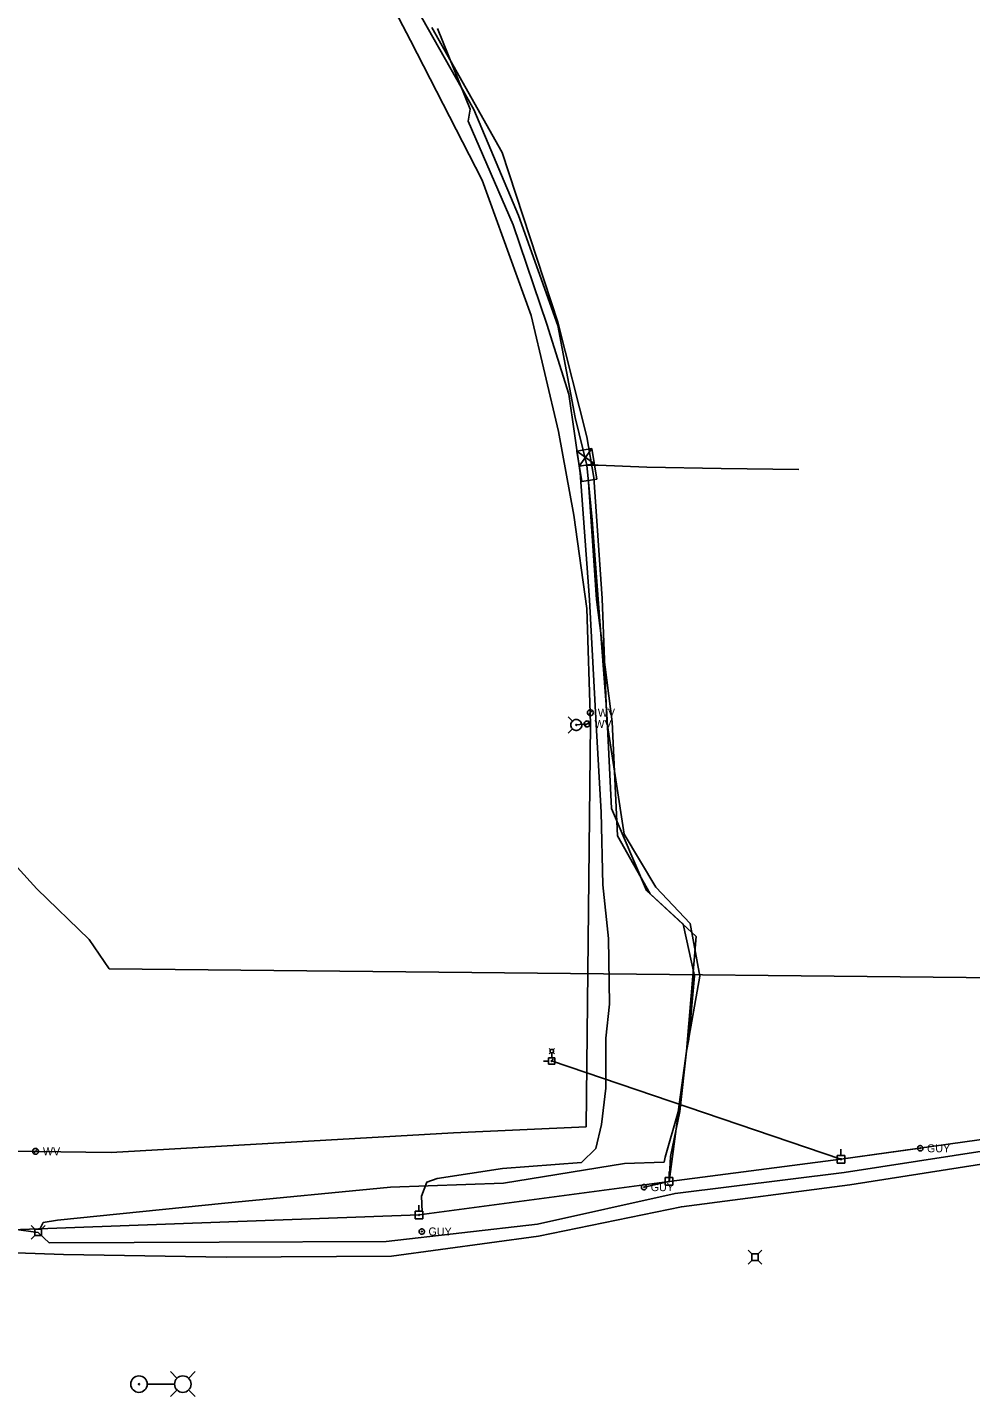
# Model space of a CAD drawing. Extents: x 596028 to 606371, y 330010 to 403088.
# Drawn here: x 603535 to 603989, y 376591 to 377250 of the extents above; entities that cross this region are included whole.
import ezdxf

# ---------------------------------------------------------------- set-up
doc = ezdxf.new("R2010")
doc.units = 0
for name, color, linetype in [('E_LTG', 7, 'Continuous'), ('E_SIG', 7, 'Continuous'), ('E_UTL_E', 7, 'Continuous'), ('E_UTL_E_UG', 7, 'Continuous'), ('E_UTL_EGuyWire', 7, 'Continuous'), ('E_UTL_EPowerPole', 7, 'Continuous'), ('E_UTL_FO_UG_MWFN', 7, 'Continuous'), ('E_UTL_G_UG', 7, 'Continuous'), ('E_UTL_Overhead', 7, 'Continuous'), ('E_UTL_T', 7, 'Continuous'), ('E_UTL_T_UG', 7, 'Continuous'), ('E_UTL_TV_UG', 7, 'Continuous'), ('E_UTL_W', 7, 'Continuous'), ('E_UTL_W_UG', 7, 'Continuous'), ('E_UTL_WHydrant', 7, 'Continuous')]:
    doc.layers.add(name, color=color, linetype=linetype)

# ---------------------------------------------------------------- blocks, each defined once
blk = doc.blocks.new('LPM')
at = {"layer": 'E_LTG'}
for p, q in [((100, 0), (24, 0)), ((108, 16), (89, 35)), ((140, 16), (159, 35)), ((108, -16), (89, -35)), ((140, -16), (159, -35))]:
    blk.add_line(p, q, dxfattribs=at)
for centre, radius in [((0, 0), 23.2), ((0, 0), 1.78), ((124, 0), 23.2)]:
    blk.add_circle(centre, radius, dxfattribs=at)
blk = doc.blocks.new('_U266')
at = {"layer": 'E_LTG', "xscale": 5.192557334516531e-11, "yscale": 5.192557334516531e-11}
blk.add_blockref('LPM', (0, 0), dxfattribs=at)
blk = doc.blocks.new('_U267')
at = {"layer": 'E_LTG', "xscale": 0.00519255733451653, "yscale": 0.00519255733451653}
blk.add_blockref('LPM', (0, 0), dxfattribs=at)

msp = doc.modelspace()

# ---------------------------------------------------------------- linework, layer by layer
at = {"layer": 'E_LTG'}
for points in [[(603787.05, 376757.99), (603786.35, 376758.68)], [(603787.05, 376756.79), (603786.35, 376756.09)], [(603787.65, 376758.24), (603787.49, 376758.23), (603787.33, 376758.18), (603787.19, 376758.11), (603787.06, 376758.01), (603786.95, 376757.88), (603786.87, 376757.74), (603786.82, 376757.59), (603786.8, 376757.43), (603786.8, 376757.27), (603786.84, 376757.11), (603786.91, 376756.96), (603787, 376756.83), (603787.12, 376756.72), (603787.26, 376756.63), (603787.41, 376756.57), (603787.57, 376756.54), (603787.73, 376756.54), (603787.89, 376756.57), (603788.04, 376756.63), (603788.18, 376756.72), (603788.29, 376756.83), (603788.39, 376756.96), (603788.46, 376757.11), (603788.49, 376757.27), (603788.5, 376757.43), (603788.48, 376757.59), (603788.43, 376757.74), (603788.35, 376757.88), (603788.24, 376758.01), (603788.11, 376758.11), (603787.97, 376758.18), (603787.81, 376758.23), (603787.65, 376758.24)], [(603787.65, 376756.52), (603787.65, 376754.16)], [(603788.25, 376757.99), (603788.95, 376758.68)], [(603788.25, 376756.79), (603788.95, 376756.09)], [(603607.39, 376599.99), (603604.16, 376603.22)], [(603612.93, 376599.99), (603616.16, 376603.22)], [(603606.13, 376597.22), (603593.08, 376597.22)], [(603607.39, 376594.45), (603604.16, 376591.22)], [(603612.93, 376594.45), (603616.16, 376591.22)]]:
    msp.add_lwpolyline(points, dxfattribs=at)
for centre, radius in [((603589.06, 376597.22), 3.96), ((603610.16, 376597.22), 3.96), ((603589.06, 376597.22), 0.303)]:
    msp.add_circle(centre, radius, dxfattribs=at)
at = {"layer": 'E_SIG'}
for points in [[(603799.65, 377045.97), (603806.98, 377047.17)], [(603806.98, 377047.17), (603800.85, 377038.64)], [(603806.98, 377047.17), (603809.38, 377032.52)], [(603802.05, 377031.31), (603799.65, 377045.97)], [(603808.18, 377039.84), (603799.65, 377045.97)], [(603800.85, 377038.64), (603808.18, 377039.84)], [(603804.51, 377039.24), (603804.51, 377039.24)], [(603809.38, 377032.52), (603802.05, 377031.31)]]:
    msp.add_lwpolyline(points, dxfattribs=at)
at = {"layer": 'E_UTL_E'}
for points in [[(603883.86, 376659.85), (603882.1, 376661.6)], [(603886.95, 376659.85), (603883.86, 376659.85)], [(603883.86, 376659.85), (603883.86, 376656.76)], [(603886.95, 376659.85), (603888.7, 376661.6)], [(603886.95, 376656.76), (603886.95, 376659.85)], [(603883.86, 376656.76), (603882.1, 376655)], [(603883.86, 376656.76), (603886.95, 376656.76)], [(603886.95, 376656.76), (603888.7, 376655)]]:
    msp.add_lwpolyline(points, dxfattribs=at)
at = {"layer": 'E_UTL_E_UG'}
for points in [[(603844.12, 376694.7), (603852.53, 376757.42), (603857.1, 376812.49), (603833.29, 376834.62), (603816.32, 376874.08), (603814.1, 376919.74), (603807.1, 377012.96), (603804.51, 377039.24), (603798.9, 377062.04), (603790.53, 377106.42), (603771.64, 377159.19), (603750.13, 377210.28), (603722.2, 377259.49)], [(603804.51, 377039.24), (603810.02, 377039.11), (603833.45, 377038.29), (603869.07, 377037.66), (603906.43, 377037.18)]]:
    msp.add_lwpolyline(points, dxfattribs=at)
at = {"layer": 'E_UTL_EGuyWire'}
for p, q in [((603964.93, 376710.65), (603926.75, 376705.4)), ((603832.03, 376691.98), (603844.12, 376694.7))]:
    msp.add_line(p, q, dxfattribs=at)
for points in [[(603966.21, 376710.65), (603966.19, 376710.89), (603966.12, 376711.13), (603966.01, 376711.34), (603965.86, 376711.53), (603965.68, 376711.69), (603965.46, 376711.82), (603965.23, 376711.9), (603964.99, 376711.93), (603964.75, 376711.92), (603964.51, 376711.86), (603964.29, 376711.76), (603964.09, 376711.62), (603963.92, 376711.44), (603963.79, 376711.24), (603963.7, 376711.01), (603963.65, 376710.77), (603963.65, 376710.53), (603963.7, 376710.29), (603963.79, 376710.06), (603963.92, 376709.86), (603964.09, 376709.68), (603964.29, 376709.54), (603964.51, 376709.44), (603964.75, 376709.38), (603964.99, 376709.37), (603965.23, 376709.4), (603965.46, 376709.48), (603965.68, 376709.6), (603965.86, 376709.76), (603966.01, 376709.95), (603966.12, 376710.17), (603966.19, 376710.41), (603966.21, 376710.65)], [(603965.09, 376710.65), (603965.09, 376710.68), (603965.08, 376710.71), (603965.07, 376710.74), (603965.05, 376710.76), (603965.02, 376710.78), (603965, 376710.79), (603964.97, 376710.8), (603964.94, 376710.81), (603964.91, 376710.81), (603964.88, 376710.8), (603964.85, 376710.79), (603964.83, 376710.77), (603964.8, 376710.75), (603964.79, 376710.72), (603964.78, 376710.69), (603964.77, 376710.66), (603964.77, 376710.63), (603964.78, 376710.6), (603964.79, 376710.58), (603964.8, 376710.55), (603964.83, 376710.53), (603964.85, 376710.51), (603964.88, 376710.5), (603964.91, 376710.49), (603964.94, 376710.49), (603964.97, 376710.49), (603965, 376710.5), (603965.02, 376710.52), (603965.05, 376710.54), (603965.07, 376710.56), (603965.08, 376710.59), (603965.09, 376710.62), (603965.09, 376710.65)], [(603833.31, 376691.98), (603833.29, 376692.22), (603833.22, 376692.46), (603833.11, 376692.67), (603832.96, 376692.86), (603832.77, 376693.02), (603832.56, 376693.15), (603832.33, 376693.23), (603832.09, 376693.26), (603831.85, 376693.25), (603831.61, 376693.19), (603831.39, 376693.09), (603831.19, 376692.95), (603831.02, 376692.77), (603830.89, 376692.57), (603830.8, 376692.34), (603830.75, 376692.1), (603830.75, 376691.86), (603830.8, 376691.62), (603830.89, 376691.39), (603831.02, 376691.19), (603831.19, 376691.01), (603831.39, 376690.87), (603831.61, 376690.77), (603831.85, 376690.71), (603832.09, 376690.7), (603832.33, 376690.73), (603832.56, 376690.81), (603832.77, 376690.93), (603832.96, 376691.09), (603833.11, 376691.28), (603833.22, 376691.5), (603833.29, 376691.74), (603833.31, 376691.98)], [(603832.19, 376691.98), (603832.19, 376692.01), (603832.18, 376692.04), (603832.16, 376692.07), (603832.15, 376692.09), (603832.12, 376692.11), (603832.1, 376692.12), (603832.07, 376692.13), (603832.04, 376692.14), (603832.01, 376692.14), (603831.98, 376692.13), (603831.95, 376692.12), (603831.92, 376692.1), (603831.9, 376692.08), (603831.89, 376692.05), (603831.88, 376692.02), (603831.87, 376691.99), (603831.87, 376691.96), (603831.88, 376691.93), (603831.89, 376691.91), (603831.9, 376691.88), (603831.92, 376691.86), (603831.95, 376691.84), (603831.98, 376691.83), (603832.01, 376691.82), (603832.04, 376691.82), (603832.07, 376691.82), (603832.1, 376691.83), (603832.12, 376691.85), (603832.15, 376691.87), (603832.16, 376691.89), (603832.18, 376691.92), (603832.19, 376691.95), (603832.19, 376691.98)], [(603726.4, 376670.61), (603726.38, 376670.86), (603726.31, 376671.09), (603726.2, 376671.31), (603726.05, 376671.5), (603725.86, 376671.66), (603725.65, 376671.78), (603725.42, 376671.86), (603725.18, 376671.89), (603724.94, 376671.88), (603724.7, 376671.83), (603724.48, 376671.72), (603724.28, 376671.58), (603724.11, 376671.41), (603723.98, 376671.2), (603723.89, 376670.97), (603723.84, 376670.73), (603723.84, 376670.49), (603723.89, 376670.25), (603723.98, 376670.02), (603724.11, 376669.82), (603724.28, 376669.64), (603724.48, 376669.5), (603724.7, 376669.4), (603724.94, 376669.34), (603725.18, 376669.33), (603725.42, 376669.37), (603725.65, 376669.45), (603725.86, 376669.57), (603726.05, 376669.73), (603726.2, 376669.92), (603726.31, 376670.14), (603726.38, 376670.37), (603726.4, 376670.61)], [(603725.28, 376670.61), (603725.28, 376670.64), (603725.27, 376670.67), (603725.25, 376670.7), (603725.23, 376670.72), (603725.21, 376670.74), (603725.19, 376670.76), (603725.16, 376670.77), (603725.13, 376670.77), (603725.1, 376670.77), (603725.07, 376670.76), (603725.04, 376670.75), (603725.01, 376670.73), (603724.99, 376670.71), (603724.98, 376670.69), (603724.96, 376670.66), (603724.96, 376670.63), (603724.96, 376670.6), (603724.96, 376670.57), (603724.98, 376670.54), (603724.99, 376670.51), (603725.01, 376670.49), (603725.04, 376670.47), (603725.07, 376670.46), (603725.1, 376670.45), (603725.13, 376670.45), (603725.16, 376670.46), (603725.19, 376670.47), (603725.21, 376670.48), (603725.23, 376670.5), (603725.25, 376670.53), (603725.27, 376670.55), (603725.28, 376670.58), (603725.28, 376670.61)]]:
    msp.add_lwpolyline(points, dxfattribs=at)
at = {"layer": 'E_UTL_EPowerPole'}
for points in [[(603786.04, 376752.62), (603783.62, 376752.62)], [(603789.12, 376754.16), (603786.04, 376754.16)], [(603786.04, 376754.16), (603786.04, 376751.09)], [(603786.04, 376751.09), (603789.12, 376751.09)], [(603787.58, 376752.85), (603787.54, 376752.84), (603787.5, 376752.83), (603787.47, 376752.82), (603787.44, 376752.79), (603787.42, 376752.76), (603787.4, 376752.73), (603787.38, 376752.7), (603787.38, 376752.66), (603787.38, 376752.62), (603787.39, 376752.58), (603787.41, 376752.55), (603787.43, 376752.52), (603787.45, 376752.49), (603787.49, 376752.47), (603787.52, 376752.46), (603787.56, 376752.45), (603787.6, 376752.45), (603787.63, 376752.46), (603787.67, 376752.47), (603787.7, 376752.49), (603787.73, 376752.52), (603787.75, 376752.55), (603787.77, 376752.58), (603787.77, 376752.62), (603787.78, 376752.66), (603787.77, 376752.7), (603787.76, 376752.73), (603787.74, 376752.76), (603787.71, 376752.79), (603787.68, 376752.82), (603787.65, 376752.83), (603787.62, 376752.84), (603787.58, 376752.85)], [(603789.12, 376751.09), (603789.12, 376754.16)], [(603928.56, 376707.25), (603924.87, 376707.25)], [(603924.87, 376707.25), (603924.87, 376703.55)], [(603926.98, 376705.4), (603926.98, 376705.45), (603926.97, 376705.49), (603926.95, 376705.53), (603926.92, 376705.57), (603926.88, 376705.6), (603926.85, 376705.62), (603926.8, 376705.64), (603926.76, 376705.64), (603926.71, 376705.64), (603926.67, 376705.63), (603926.63, 376705.61), (603926.59, 376705.58), (603926.56, 376705.55), (603926.53, 376705.51), (603926.52, 376705.47), (603926.51, 376705.43), (603926.51, 376705.38), (603926.52, 376705.34), (603926.53, 376705.29), (603926.56, 376705.26), (603926.59, 376705.22), (603926.63, 376705.2), (603926.67, 376705.18), (603926.71, 376705.17), (603926.76, 376705.17), (603926.8, 376705.17), (603926.85, 376705.19), (603926.88, 376705.21), (603926.92, 376705.24), (603926.95, 376705.27), (603926.97, 376705.31), (603926.98, 376705.36), (603926.98, 376705.4)], [(603926.71, 376707.25), (603926.71, 376710.15)], [(603928.56, 376703.55), (603928.56, 376707.25)], [(603844.09, 376696.54), (603844.09, 376699.45)], [(603924.87, 376703.55), (603928.56, 376703.55)], [(603845.93, 376696.54), (603842.24, 376696.54)], [(603842.24, 376696.54), (603842.24, 376692.85)], [(603842.24, 376692.85), (603845.93, 376692.85)], [(603844.36, 376694.7), (603844.35, 376694.74), (603844.34, 376694.79), (603844.32, 376694.83), (603844.29, 376694.86), (603844.26, 376694.89), (603844.22, 376694.91), (603844.17, 376694.93), (603844.13, 376694.93), (603844.08, 376694.93), (603844.04, 376694.92), (603844, 376694.9), (603843.96, 376694.88), (603843.93, 376694.84), (603843.91, 376694.81), (603843.89, 376694.76), (603843.88, 376694.72), (603843.88, 376694.67), (603843.89, 376694.63), (603843.91, 376694.59), (603843.93, 376694.55), (603843.96, 376694.52), (603844, 376694.49), (603844.04, 376694.47), (603844.08, 376694.46), (603844.13, 376694.46), (603844.17, 376694.46), (603844.22, 376694.48), (603844.26, 376694.5), (603844.29, 376694.53), (603844.32, 376694.57), (603844.34, 376694.61), (603844.35, 376694.65), (603844.36, 376694.7)], [(603845.93, 376692.85), (603845.93, 376696.54)], [(603725.62, 376680.45), (603721.93, 376680.45)], [(603721.93, 376680.45), (603721.93, 376676.75)], [(603724.05, 376678.6), (603724.04, 376678.65), (603724.03, 376678.69), (603724.01, 376678.73), (603723.98, 376678.77), (603723.94, 376678.8), (603723.91, 376678.82), (603723.86, 376678.83), (603723.82, 376678.84), (603723.77, 376678.84), (603723.73, 376678.83), (603723.69, 376678.81), (603723.65, 376678.78), (603723.62, 376678.75), (603723.59, 376678.71), (603723.58, 376678.67), (603723.57, 376678.63), (603723.57, 376678.58), (603723.58, 376678.54), (603723.59, 376678.49), (603723.62, 376678.46), (603723.65, 376678.42), (603723.69, 376678.4), (603723.73, 376678.38), (603723.77, 376678.37), (603723.82, 376678.36), (603723.86, 376678.37), (603723.91, 376678.39), (603723.94, 376678.41), (603723.98, 376678.44), (603724.01, 376678.47), (603724.03, 376678.51), (603724.04, 376678.56), (603724.05, 376678.6)], [(603723.77, 376680.45), (603723.77, 376683.35)], [(603725.62, 376676.75), (603725.62, 376680.45)], [(603721.93, 376676.75), (603725.62, 376676.75)]]:
    msp.add_lwpolyline(points, dxfattribs=at)
at = {"layer": 'E_UTL_FO_UG_MWFN'}
msp.add_lwpolyline([(603725.3, 376680.09), (603725.04, 376687.6), (603727.52, 376694.43), (603732.59, 376696.07), (603763.92, 376701), (603801.92, 376703.88), (603808.79, 376710.6), (603811.53, 376722.16), (603813.68, 376739.63), (603813.66, 376763.58), (603815.46, 376780.03), (603814.87, 376811.58), (603812.19, 376837.43), (603811.38, 376872.28), (603808.94, 376914.54), (603805.72, 376974.43), (603801.38, 377035.47), (603795.85, 377073.39), (603785.26, 377107.01), (603769.11, 377154.8), (603747.48, 377204.69), (603748.34, 377210.38), (603732.75, 377249.25)], dxfattribs=at)
at = {"layer": 'E_UTL_G_UG'}
for points in [[(603293.98, 376870.32), (603375.46, 376870.54), (603445.52, 376869.75), (603471.5, 376869.45), (603509.54, 376869.24), (603514.61, 376863.16), (603539.98, 376835.48), (603565.12, 376811.04), (603574.72, 376796.9)], [(603574.72, 376796.9), (604177.23, 376790.85)]]:
    msp.add_lwpolyline(points, dxfattribs=at)
at = {"layer": 'E_UTL_Overhead'}
for points in [[(602062.17, 376753.86), (602210.14, 376749.24), (602326.52, 376742.37), (602555.59, 376726.58), (602725.85, 376710.71), (602926.61, 376694.43), (603097.25, 376656.83), (603302.19, 376662.3), (603380.19, 376665.28), (603484.01, 376669.76), (603723.81, 376678.6), (603844.12, 376694.7), (603926.75, 376705.4), (604096.46, 376729.09), (604125.7, 376732.7), (604019.36, 376849.1), (604024.4, 376887.33)], [(603787.58, 376752.65), (603926.75, 376705.4)]]:
    msp.add_lwpolyline(points, dxfattribs=at)
at = {"layer": 'E_UTL_T'}
for points in [[(603539.02, 376671.76), (603537.27, 376673.51)], [(603542.11, 376671.76), (603539.02, 376671.76)], [(603539.02, 376671.76), (603539.02, 376668.66)], [(603542.11, 376671.76), (603543.87, 376673.51)], [(603542.11, 376668.66), (603542.11, 376671.76)], [(603539.02, 376668.66), (603537.27, 376666.91)], [(603539.02, 376668.66), (603542.11, 376668.66)], [(603542.11, 376668.66), (603543.87, 376666.91)]]:
    msp.add_lwpolyline(points, dxfattribs=at)
at = {"layer": 'E_UTL_T_UG'}
for points in [[(603841.77, 376703.94), (603842.27, 376706.34), (603848.41, 376728.24), (603852.53, 376757.42), (603858.87, 376793.39), (603854.26, 376818.75), (603837.69, 376836.28), (603822.42, 376861.78), (603814.18, 376916.05), (603811.9, 376975.13), (603807.83, 377033.22), (603804.58, 377052.87), (603790.54, 377108.02), (603763.81, 377189.53), (603729.95, 377249.74)], [(603493.55, 376676.56), (603509.03, 376672.42), (603516.38, 376663.25), (603529.91, 376660.31), (603552.74, 376659.53), (603630.94, 376658.36), (603710.58, 376658.69), (603781.34, 376668.39), (603850.02, 376682.52), (603931, 376693.14), (604002.52, 376704.32), (604074.6, 376716.17), (604117.57, 376728.77), (604123.98, 376732.51), (604119.45, 376733.4), (604115.9, 376744.74), (604117.65, 376809.65), (604119.45, 376814.95), (604123.58, 376816.79), (604135.34, 376817.71), (604136.47, 376870.19)], [(603540.57, 376670.21), (603545.8, 376665.22), (603627.67, 376665.53), (603708.05, 376665.87), (603780.73, 376674.11), (603847, 376688.96), (603928.28, 376698.95), (603998.84, 376709.92), (604073.31, 376720.84), (604116.07, 376732.07), (604124.18, 376735.75)], [(603541.56, 376672.06), (603543.05, 376674.9), (603549.88, 376676.13), (603630.43, 376684.3), (603710.09, 376691.92), (603764.4, 376693.8), (603822.59, 376703.37), (603841.77, 376703.94)], [(603298.7, 376676.31), (603349.07, 376675.69), (603376.56, 376674.86), (603446.55, 376675.23), (603493.55, 376676.56), (603540.57, 376670.21)]]:
    msp.add_lwpolyline(points, dxfattribs=at)
at = {"layer": 'E_UTL_TV_UG'}
msp.add_lwpolyline([(603805.19, 377033.3), (603809.17, 376974.57), (603816.71, 376915.78), (603819.22, 376860.92), (603835.03, 376833.1), (603850.89, 376818.47), (603856.29, 376793.59), (603853.6, 376763.21), (603852.53, 376757.42), (603849.26, 376728.35), (603844.7, 376706.66), (603844.12, 376694.7)], dxfattribs=at)
at = {"layer": 'E_UTL_W'}
for points in [[(603807.65, 376920.14), (603807.63, 376920.41), (603807.55, 376920.67), (603807.43, 376920.91), (603807.26, 376921.13), (603807.05, 376921.3), (603806.82, 376921.44), (603806.56, 376921.53), (603806.29, 376921.57), (603806.02, 376921.55), (603805.76, 376921.49), (603805.51, 376921.38), (603805.29, 376921.22), (603805.1, 376921.02), (603804.96, 376920.8), (603804.86, 376920.55), (603804.81, 376920.28), (603804.81, 376920.01), (603804.86, 376919.74), (603804.96, 376919.49), (603805.1, 376919.26), (603805.29, 376919.07), (603805.51, 376918.91), (603805.76, 376918.8), (603806.02, 376918.73), (603806.29, 376918.72), (603806.56, 376918.76), (603806.82, 376918.85), (603807.05, 376918.98), (603807.26, 376919.16), (603807.43, 376919.37), (603807.55, 376919.61), (603807.63, 376919.87), (603807.65, 376920.14)], [(603805.22, 376919.14), (603807.23, 376921.15)], [(603806.03, 376914.73), (603806.01, 376915), (603805.93, 376915.26), (603805.81, 376915.5), (603805.64, 376915.71), (603805.43, 376915.89), (603805.2, 376916.02), (603804.94, 376916.11), (603804.67, 376916.15), (603804.4, 376916.14), (603804.14, 376916.07), (603803.89, 376915.96), (603803.67, 376915.8), (603803.48, 376915.61), (603803.34, 376915.38), (603803.24, 376915.13), (603803.19, 376914.86), (603803.19, 376914.59), (603803.24, 376914.32), (603803.34, 376914.07), (603803.48, 376913.84), (603803.67, 376913.65), (603803.89, 376913.49), (603804.14, 376913.38), (603804.4, 376913.31), (603804.67, 376913.3), (603804.94, 376913.34), (603805.2, 376913.43), (603805.43, 376913.56), (603805.64, 376913.74), (603805.81, 376913.95), (603805.93, 376914.2), (603806.01, 376914.46), (603806.03, 376914.73)], [(603803.6, 376913.72), (603805.61, 376915.73)], [(603540.72, 376709.18), (603540.7, 376709.45), (603540.62, 376709.71), (603540.5, 376709.95), (603540.33, 376710.17), (603540.12, 376710.34), (603539.89, 376710.48), (603539.63, 376710.57), (603539.36, 376710.61), (603539.09, 376710.59), (603538.83, 376710.53), (603538.58, 376710.42), (603538.36, 376710.26), (603538.18, 376710.06), (603538.03, 376709.84), (603537.93, 376709.58), (603537.88, 376709.32), (603537.88, 376709.05), (603537.93, 376708.78), (603538.03, 376708.53), (603538.18, 376708.3), (603538.36, 376708.1), (603538.58, 376707.95), (603538.83, 376707.83), (603539.09, 376707.77), (603539.36, 376707.76), (603539.63, 376707.8), (603539.89, 376707.88), (603540.12, 376708.02), (603540.33, 376708.2), (603540.5, 376708.41), (603540.62, 376708.65), (603540.7, 376708.91), (603540.72, 376709.18)], [(603538.29, 376708.17), (603540.31, 376710.19)]]:
    msp.add_lwpolyline(points, dxfattribs=at)
at = {"layer": 'E_UTL_W_UG'}
for points in [[(603804.14, 376720.92), (603806.27, 376914.72), (603804.54, 376970.32), (603798.31, 377015.08), (603790.84, 377055.34), (603777.66, 377111.14), (603754.2, 377176.22), (603719.76, 377243.39), (603684.41, 377311.08), (603649.58, 377375.7), (603615.89, 377439.16), (603581.53, 377504.79), (603553.22, 377570.15), (603535.61, 377637.15), (603525.9, 377706.47), (603526.09, 377777.04), (603530.75, 377834.5), (603530.04, 377857.44), (603530.93, 377869.26), (603543.99, 377885.64), (603575.91, 377928.18)], [(603806.27, 376914.72), (603804.61, 376914.73), (603799.43, 376914.25)], [(602151.33, 376759.75), (602152.67, 376759.77), (602241.07, 376759.66), (602324.1, 376757.79), (602369.29, 376757.31), (602424.46, 376753.61), (602560.86, 376747.32), (602639.75, 376742.27), (602710.17, 376738.53), (602777.93, 376735.53), (602852.93, 376729.37), (602924.72, 376722.16), (602998.89, 376718.96), (603008.49, 376717.59), (603539.3, 376709.18), (603575.7, 376708.55), (603740.45, 376718.09), (603804.14, 376720.92)]]:
    msp.add_lwpolyline(points, dxfattribs=at)
at = {"layer": 'E_UTL_WHydrant'}
for points in [[(603797.6, 376916.08), (603795.46, 376918.22)], [(603799.43, 376916.87), (603798.94, 376916.82), (603798.46, 376916.68), (603798.02, 376916.45), (603797.62, 376916.14), (603797.3, 376915.77), (603797.05, 376915.33), (603796.89, 376914.86), (603796.81, 376914.37), (603796.84, 376913.87), (603796.96, 376913.39), (603797.16, 376912.93), (603797.45, 376912.53), (603797.81, 376912.18), (603798.23, 376911.91), (603798.7, 376911.73), (603799.18, 376911.63), (603799.68, 376911.63), (603800.17, 376911.73), (603800.64, 376911.91), (603801.06, 376912.18), (603801.42, 376912.53), (603801.71, 376912.93), (603801.91, 376913.39), (603802.03, 376913.87), (603802.05, 376914.37), (603801.98, 376914.86), (603801.82, 376915.33), (603801.57, 376915.77), (603801.24, 376916.14), (603800.85, 376916.45), (603800.41, 376916.68), (603799.93, 376916.82), (603799.43, 376916.87)], [(603797.6, 376912.41), (603795.46, 376910.27)], [(603799.43, 376914.45), (603799.4, 376914.44), (603799.36, 376914.43), (603799.33, 376914.41), (603799.3, 376914.39), (603799.27, 376914.36), (603799.25, 376914.33), (603799.24, 376914.29), (603799.23, 376914.25), (603799.24, 376914.22), (603799.24, 376914.18), (603799.26, 376914.14), (603799.28, 376914.11), (603799.31, 376914.09), (603799.34, 376914.07), (603799.38, 376914.05), (603799.42, 376914.05), (603799.45, 376914.05), (603799.49, 376914.05), (603799.53, 376914.07), (603799.56, 376914.09), (603799.59, 376914.11), (603799.61, 376914.14), (603799.62, 376914.18), (603799.63, 376914.22), (603799.63, 376914.25), (603799.63, 376914.29), (603799.62, 376914.33), (603799.6, 376914.36), (603799.57, 376914.39), (603799.54, 376914.41), (603799.51, 376914.43), (603799.47, 376914.44), (603799.43, 376914.45)]]:
    msp.add_lwpolyline(points, dxfattribs=at)

# ---------------------------------------------------------------- block references
at = {"layer": 'E_LTG', "xscale": 0.32808333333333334, "yscale": 0.32808333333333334, "rotation": 90}
for name in ['_U267', '_U266']:
    msp.add_blockref(name, (603788.17, 376753.26), dxfattribs=at)

# ---------------------------------------------------------------- texts
at = {"layer": 'E_UTL_EGuyWire'}
for p in [(603968.14, 376708.72), (603835.24, 376690.05), (603728.33, 376668.69)]:
    msp.add_text('GUY', height=3.85, dxfattribs=at).set_placement(p)
at = {"layer": 'E_UTL_W'}
for p in [(603809.79, 376918.22), (603808.17, 376912.8), (603542.86, 376707.26)]:
    msp.add_text('WV', height=3.85, dxfattribs=at).set_placement(p)

doc.saveas('drawing.dxf')
